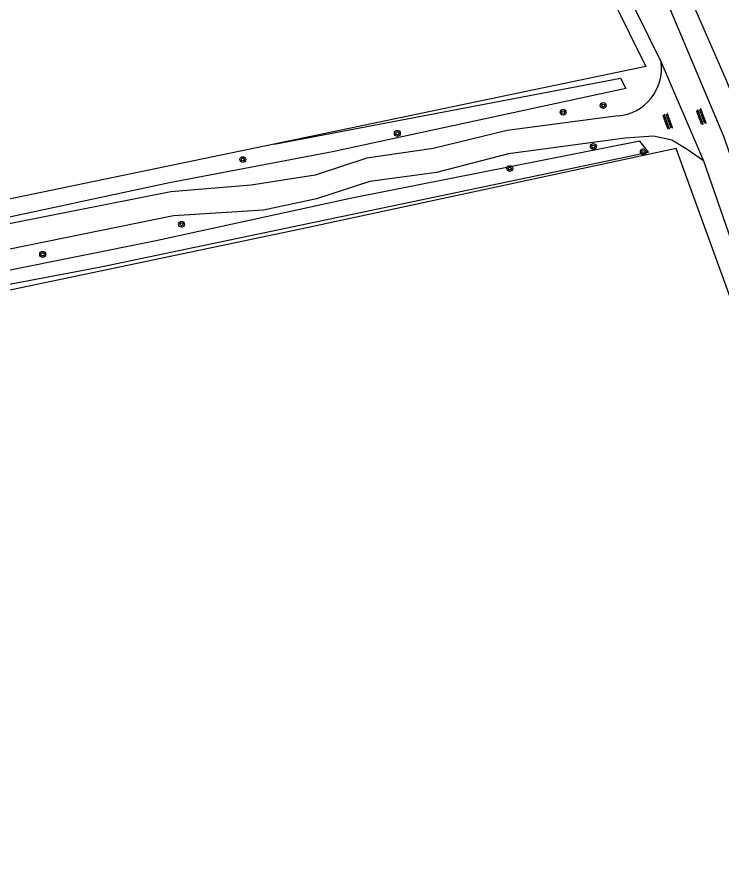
# Model space of a CAD drawing. Extents: x 126000 to 131009, y 393000 to 395500.
# Drawn here: x 128433.7 to 128529.7, y 395222.8 to 395340 of the extents above; entities that cross this region are included whole.
import ezdxf

# ---------------------------------------------------------------- set-up
doc = ezdxf.new("R2010")
doc.units = 0
for name, color, linetype in [('gg-afsc-draadraster', 7, 'Continuous'), ('gg-knt-onverhard', 7, 'Continuous'), ('gg-knt-verharding nz', 7, 'Continuous'), ('gg-kntw-greppel-droge sloot', 7, 'Continuous'), ('gt-symb-boom', 7, 'Continuous'), ('gt-symb-overige verharding', 7, 'Continuous')]:
    doc.layers.add(name, color=color, linetype=linetype)

# ---------------------------------------------------------------- blocks, each defined once
blk = doc.blocks.new('gt0-BOOM')
at = {"layer": 'gt-symb-boom'}
for radius in [0.4, 0.2]:
    blk.add_circle((0, 0), radius, dxfattribs=at)
blk = doc.blocks.new('gt0-OVH')
at = {"layer": 'gt-symb-overige verharding'}
for points in [[(-0.97, 0.3), (-0.97, 0.31), (-0.96, 0.32), (-0.97, 0.33), (-0.97, 0.34), (-0.98, 0.35), (-0.99, 0.35), (-1, 0.36), (-1.01, 0.35), (-1.02, 0.35), (-1.03, 0.34), (-1.03, 0.33), (-1.04, 0.32), (-1.03, 0.31), (-1.03, 0.3), (-1.02, 0.29), (-1.01, 0.29), (-1, 0.28), (-0.99, 0.29), (-0.98, 0.29)], [(-0.87, 0.11), (-0.87, 0.12), (-0.86, 0.13), (-0.87, 0.14), (-0.87, 0.15), (-0.88, 0.16), (-0.89, 0.16), (-0.9, 0.16), (-0.91, 0.16), (-0.92, 0.16), (-0.93, 0.15), (-0.93, 0.14), (-0.94, 0.13), (-0.93, 0.12), (-0.93, 0.11), (-0.92, 0.1), (-0.91, 0.09), (-0.9, 0.09), (-0.89, 0.09), (-0.88, 0.1)], [(-0.77, 0.3), (-0.77, 0.31), (-0.76, 0.32), (-0.77, 0.33), (-0.77, 0.34), (-0.78, 0.35), (-0.79, 0.35), (-0.8, 0.36), (-0.81, 0.35), (-0.82, 0.35), (-0.83, 0.34), (-0.83, 0.33), (-0.84, 0.32), (-0.83, 0.31), (-0.83, 0.3), (-0.82, 0.29), (-0.81, 0.29), (-0.8, 0.28), (-0.79, 0.29), (-0.78, 0.29)], [(-0.67, 0.11), (-0.67, 0.12), (-0.66, 0.13), (-0.67, 0.14), (-0.67, 0.15), (-0.68, 0.16), (-0.69, 0.16), (-0.7, 0.16), (-0.71, 0.16), (-0.72, 0.16), (-0.73, 0.15), (-0.73, 0.14), (-0.74, 0.13), (-0.73, 0.12), (-0.73, 0.11), (-0.72, 0.1), (-0.71, 0.09), (-0.7, 0.09), (-0.69, 0.09), (-0.68, 0.1)], [(-0.57, 0.3), (-0.57, 0.31), (-0.56, 0.32), (-0.57, 0.33), (-0.57, 0.34), (-0.58, 0.35), (-0.59, 0.35), (-0.6, 0.36), (-0.61, 0.35), (-0.62, 0.35), (-0.63, 0.34), (-0.63, 0.33), (-0.64, 0.32), (-0.63, 0.31), (-0.63, 0.3), (-0.62, 0.29), (-0.61, 0.29), (-0.6, 0.28), (-0.59, 0.29), (-0.58, 0.29)], [(-0.47, 0.11), (-0.47, 0.12), (-0.46, 0.13), (-0.47, 0.14), (-0.47, 0.15), (-0.48, 0.16), (-0.49, 0.16), (-0.5, 0.16), (-0.51, 0.16), (-0.52, 0.16), (-0.53, 0.15), (-0.53, 0.14), (-0.54, 0.13), (-0.53, 0.12), (-0.53, 0.11), (-0.52, 0.1), (-0.51, 0.09), (-0.5, 0.09), (-0.49, 0.09), (-0.48, 0.1)], [(-0.37, 0.3), (-0.37, 0.31), (-0.36, 0.32), (-0.37, 0.33), (-0.37, 0.34), (-0.38, 0.35), (-0.39, 0.35), (-0.4, 0.36), (-0.41, 0.35), (-0.42, 0.35), (-0.43, 0.34), (-0.43, 0.33), (-0.44, 0.32), (-0.43, 0.31), (-0.43, 0.3), (-0.42, 0.29), (-0.41, 0.29), (-0.4, 0.28), (-0.39, 0.29), (-0.38, 0.29)], [(-0.27, 0.11), (-0.27, 0.12), (-0.26, 0.13), (-0.27, 0.14), (-0.27, 0.15), (-0.28, 0.16), (-0.29, 0.16), (-0.3, 0.16), (-0.31, 0.16), (-0.32, 0.16), (-0.33, 0.15), (-0.33, 0.14), (-0.34, 0.13), (-0.33, 0.12), (-0.33, 0.11), (-0.32, 0.1), (-0.31, 0.09), (-0.3, 0.09), (-0.29, 0.09), (-0.28, 0.1)], [(-0.17, 0.3), (-0.17, 0.31), (-0.16, 0.32), (-0.17, 0.33), (-0.17, 0.34), (-0.18, 0.35), (-0.19, 0.35), (-0.2, 0.36), (-0.21, 0.35), (-0.22, 0.35), (-0.23, 0.34), (-0.23, 0.33), (-0.24, 0.32), (-0.23, 0.31), (-0.23, 0.3), (-0.22, 0.29), (-0.21, 0.29), (-0.2, 0.28), (-0.19, 0.29), (-0.18, 0.29)], [(-0.07, 0.11), (-0.07, 0.12), (-0.06, 0.13), (-0.07, 0.14), (-0.07, 0.15), (-0.08, 0.16), (-0.09, 0.16), (-0.1, 0.16), (-0.11, 0.16), (-0.12, 0.16), (-0.13, 0.15), (-0.13, 0.14), (-0.14, 0.13), (-0.13, 0.12), (-0.13, 0.11), (-0.12, 0.1), (-0.11, 0.09), (-0.1, 0.09), (-0.09, 0.09), (-0.08, 0.1)], [(0.03, 0.3), (0.03, 0.31), (0.04, 0.32), (0.03, 0.33), (0.03, 0.34), (0.02, 0.35), (0.01, 0.35), (0, 0.36), (-0.01, 0.35), (-0.02, 0.35), (-0.03, 0.34), (-0.03, 0.33), (-0.04, 0.32), (-0.03, 0.31), (-0.03, 0.3), (-0.02, 0.29), (-0.01, 0.29), (0, 0.28), (0.01, 0.29), (0.02, 0.29)], [(0.13, 0.11), (0.13, 0.12), (0.14, 0.13), (0.13, 0.14), (0.13, 0.15), (0.12, 0.16), (0.11, 0.16), (0.1, 0.16), (0.09, 0.16), (0.08, 0.16), (0.07, 0.15), (0.07, 0.14), (0.06, 0.13), (0.07, 0.12), (0.07, 0.11), (0.08, 0.1), (0.09, 0.09), (0.1, 0.09), (0.11, 0.09), (0.12, 0.1)], [(0.23, 0.3), (0.23, 0.31), (0.24, 0.32), (0.23, 0.33), (0.23, 0.34), (0.22, 0.35), (0.21, 0.35), (0.2, 0.36), (0.19, 0.35), (0.18, 0.35), (0.17, 0.34), (0.17, 0.33), (0.16, 0.32), (0.17, 0.31), (0.17, 0.3), (0.18, 0.29), (0.19, 0.29), (0.2, 0.28), (0.21, 0.29), (0.22, 0.29)], [(0.33, 0.11), (0.33, 0.12), (0.34, 0.13), (0.33, 0.14), (0.33, 0.15), (0.32, 0.16), (0.31, 0.16), (0.3, 0.16), (0.29, 0.16), (0.28, 0.16), (0.27, 0.15), (0.27, 0.14), (0.26, 0.13), (0.27, 0.12), (0.27, 0.11), (0.28, 0.1), (0.29, 0.09), (0.3, 0.09), (0.31, 0.09), (0.32, 0.1)], [(0.43, 0.3), (0.43, 0.31), (0.44, 0.32), (0.43, 0.33), (0.43, 0.34), (0.42, 0.35), (0.41, 0.35), (0.4, 0.36), (0.39, 0.35), (0.38, 0.35), (0.37, 0.34), (0.37, 0.33), (0.36, 0.32), (0.37, 0.31), (0.37, 0.3), (0.38, 0.29), (0.39, 0.29), (0.4, 0.28), (0.41, 0.29), (0.42, 0.29)], [(0.53, 0.11), (0.53, 0.12), (0.54, 0.13), (0.53, 0.14), (0.53, 0.15), (0.52, 0.16), (0.51, 0.16), (0.5, 0.16), (0.49, 0.16), (0.48, 0.16), (0.47, 0.15), (0.47, 0.14), (0.46, 0.13), (0.47, 0.12), (0.47, 0.11), (0.48, 0.1), (0.49, 0.09), (0.5, 0.09), (0.51, 0.09), (0.52, 0.1)], [(0.63, 0.3), (0.63, 0.31), (0.64, 0.32), (0.63, 0.33), (0.63, 0.34), (0.62, 0.35), (0.61, 0.35), (0.6, 0.36), (0.59, 0.35), (0.58, 0.35), (0.57, 0.34), (0.57, 0.33), (0.56, 0.32), (0.57, 0.31), (0.57, 0.3), (0.58, 0.29), (0.59, 0.29), (0.6, 0.28), (0.61, 0.29), (0.62, 0.29)], [(0.73, 0.11), (0.73, 0.12), (0.74, 0.13), (0.73, 0.14), (0.73, 0.15), (0.72, 0.16), (0.71, 0.16), (0.7, 0.16), (0.69, 0.16), (0.68, 0.16), (0.67, 0.15), (0.67, 0.14), (0.66, 0.13), (0.67, 0.12), (0.67, 0.11), (0.68, 0.1), (0.69, 0.09), (0.7, 0.09), (0.71, 0.09), (0.72, 0.1)], [(0.83, 0.3), (0.83, 0.31), (0.84, 0.32), (0.83, 0.33), (0.83, 0.34), (0.82, 0.35), (0.81, 0.35), (0.8, 0.36), (0.79, 0.35), (0.78, 0.35), (0.77, 0.34), (0.77, 0.33), (0.76, 0.32), (0.77, 0.31), (0.77, 0.3), (0.78, 0.29), (0.79, 0.29), (0.8, 0.28), (0.81, 0.29), (0.82, 0.29)], [(0.93, 0.11), (0.93, 0.12), (0.94, 0.13), (0.93, 0.14), (0.93, 0.15), (0.92, 0.16), (0.91, 0.16), (0.9, 0.16), (0.89, 0.16), (0.88, 0.16), (0.87, 0.15), (0.87, 0.14), (0.86, 0.13), (0.87, 0.12), (0.87, 0.11), (0.88, 0.1), (0.89, 0.09), (0.9, 0.09), (0.91, 0.09), (0.92, 0.1)], [(1.03, 0.3), (1.03, 0.31), (1.04, 0.32), (1.03, 0.33), (1.03, 0.34), (1.02, 0.35), (1.01, 0.35), (1, 0.36), (0.99, 0.35), (0.98, 0.35), (0.97, 0.34), (0.97, 0.33), (0.96, 0.32), (0.97, 0.31), (0.97, 0.3), (0.98, 0.29), (0.99, 0.29), (1, 0.28), (1.01, 0.29), (1.02, 0.29)], [(-0.97, -0.14), (-0.97, -0.13), (-0.96, -0.12), (-0.97, -0.11), (-0.97, -0.1), (-0.98, -0.09), (-0.99, -0.09), (-1, -0.08), (-1.01, -0.09), (-1.02, -0.09), (-1.03, -0.1), (-1.03, -0.11), (-1.04, -0.12), (-1.03, -0.13), (-1.03, -0.14), (-1.02, -0.15), (-1.01, -0.15), (-1, -0.16), (-0.99, -0.15), (-0.98, -0.15)], [(-0.87, -0.33), (-0.87, -0.32), (-0.86, -0.31), (-0.87, -0.3), (-0.87, -0.29), (-0.88, -0.28), (-0.89, -0.28), (-0.9, -0.28), (-0.91, -0.28), (-0.92, -0.28), (-0.93, -0.29), (-0.93, -0.3), (-0.94, -0.31), (-0.93, -0.32), (-0.93, -0.33), (-0.92, -0.34), (-0.91, -0.35), (-0.9, -0.35), (-0.89, -0.35), (-0.88, -0.34)], [(-0.77, -0.14), (-0.77, -0.13), (-0.76, -0.12), (-0.77, -0.11), (-0.77, -0.1), (-0.78, -0.09), (-0.79, -0.09), (-0.8, -0.08), (-0.81, -0.09), (-0.82, -0.09), (-0.83, -0.1), (-0.83, -0.11), (-0.84, -0.12), (-0.83, -0.13), (-0.83, -0.14), (-0.82, -0.15), (-0.81, -0.15), (-0.8, -0.16), (-0.79, -0.15), (-0.78, -0.15)], [(-0.67, -0.33), (-0.67, -0.32), (-0.66, -0.31), (-0.67, -0.3), (-0.67, -0.29), (-0.68, -0.28), (-0.69, -0.28), (-0.7, -0.28), (-0.71, -0.28), (-0.72, -0.28), (-0.73, -0.29), (-0.73, -0.3), (-0.74, -0.31), (-0.73, -0.32), (-0.73, -0.33), (-0.72, -0.34), (-0.71, -0.35), (-0.7, -0.35), (-0.69, -0.35), (-0.68, -0.34)], [(-0.57, -0.14), (-0.57, -0.13), (-0.56, -0.12), (-0.57, -0.11), (-0.57, -0.1), (-0.58, -0.09), (-0.59, -0.09), (-0.6, -0.08), (-0.61, -0.09), (-0.62, -0.09), (-0.63, -0.1), (-0.63, -0.11), (-0.64, -0.12), (-0.63, -0.13), (-0.63, -0.14), (-0.62, -0.15), (-0.61, -0.15), (-0.6, -0.16), (-0.59, -0.15), (-0.58, -0.15)], [(-0.47, -0.33), (-0.47, -0.32), (-0.46, -0.31), (-0.47, -0.3), (-0.47, -0.29), (-0.48, -0.28), (-0.49, -0.28), (-0.5, -0.28), (-0.51, -0.28), (-0.52, -0.28), (-0.53, -0.29), (-0.53, -0.3), (-0.54, -0.31), (-0.53, -0.32), (-0.53, -0.33), (-0.52, -0.34), (-0.51, -0.35), (-0.5, -0.35), (-0.49, -0.35), (-0.48, -0.34)], [(-0.37, -0.14), (-0.37, -0.13), (-0.36, -0.12), (-0.37, -0.11), (-0.37, -0.1), (-0.38, -0.09), (-0.39, -0.09), (-0.4, -0.08), (-0.41, -0.09), (-0.42, -0.09), (-0.43, -0.1), (-0.43, -0.11), (-0.44, -0.12), (-0.43, -0.13), (-0.43, -0.14), (-0.42, -0.15), (-0.41, -0.15), (-0.4, -0.16), (-0.39, -0.15), (-0.38, -0.15)], [(-0.27, -0.33), (-0.27, -0.32), (-0.26, -0.31), (-0.27, -0.3), (-0.27, -0.29), (-0.28, -0.28), (-0.29, -0.28), (-0.3, -0.28), (-0.31, -0.28), (-0.32, -0.28), (-0.33, -0.29), (-0.33, -0.3), (-0.34, -0.31), (-0.33, -0.32), (-0.33, -0.33), (-0.32, -0.34), (-0.31, -0.35), (-0.3, -0.35), (-0.29, -0.35), (-0.28, -0.34)], [(-0.17, -0.14), (-0.17, -0.13), (-0.16, -0.12), (-0.17, -0.11), (-0.17, -0.1), (-0.18, -0.09), (-0.19, -0.09), (-0.2, -0.08), (-0.21, -0.09), (-0.22, -0.09), (-0.23, -0.1), (-0.23, -0.11), (-0.24, -0.12), (-0.23, -0.13), (-0.23, -0.14), (-0.22, -0.15), (-0.21, -0.15), (-0.2, -0.16), (-0.19, -0.15), (-0.18, -0.15)], [(-0.07, -0.33), (-0.07, -0.32), (-0.06, -0.31), (-0.07, -0.3), (-0.07, -0.29), (-0.08, -0.28), (-0.09, -0.28), (-0.1, -0.28), (-0.11, -0.28), (-0.12, -0.28), (-0.13, -0.29), (-0.13, -0.3), (-0.14, -0.31), (-0.13, -0.32), (-0.13, -0.33), (-0.12, -0.34), (-0.11, -0.35), (-0.1, -0.35), (-0.09, -0.35), (-0.08, -0.34)], [(0.03, -0.14), (0.03, -0.13), (0.04, -0.12), (0.03, -0.11), (0.03, -0.1), (0.02, -0.09), (0.01, -0.09), (0, -0.08), (-0.01, -0.09), (-0.02, -0.09), (-0.03, -0.1), (-0.03, -0.11), (-0.04, -0.12), (-0.03, -0.13), (-0.03, -0.14), (-0.02, -0.15), (-0.01, -0.15), (0, -0.16), (0.01, -0.15), (0.02, -0.15)], [(0.13, -0.33), (0.13, -0.32), (0.14, -0.31), (0.13, -0.3), (0.13, -0.29), (0.12, -0.28), (0.11, -0.28), (0.1, -0.28), (0.09, -0.28), (0.08, -0.28), (0.07, -0.29), (0.07, -0.3), (0.06, -0.31), (0.07, -0.32), (0.07, -0.33), (0.08, -0.34), (0.09, -0.35), (0.1, -0.35), (0.11, -0.35), (0.12, -0.34)], [(0.23, -0.14), (0.23, -0.13), (0.24, -0.12), (0.23, -0.11), (0.23, -0.1), (0.22, -0.09), (0.21, -0.09), (0.2, -0.08), (0.19, -0.09), (0.18, -0.09), (0.17, -0.1), (0.17, -0.11), (0.16, -0.12), (0.17, -0.13), (0.17, -0.14), (0.18, -0.15), (0.19, -0.15), (0.2, -0.16), (0.21, -0.15), (0.22, -0.15)], [(0.33, -0.33), (0.33, -0.32), (0.34, -0.31), (0.33, -0.3), (0.33, -0.29), (0.32, -0.28), (0.31, -0.28), (0.3, -0.28), (0.29, -0.28), (0.28, -0.28), (0.27, -0.29), (0.27, -0.3), (0.26, -0.31), (0.27, -0.32), (0.27, -0.33), (0.28, -0.34), (0.29, -0.35), (0.3, -0.35), (0.31, -0.35), (0.32, -0.34)], [(0.43, -0.14), (0.43, -0.13), (0.44, -0.12), (0.43, -0.11), (0.43, -0.1), (0.42, -0.09), (0.41, -0.09), (0.4, -0.08), (0.39, -0.09), (0.38, -0.09), (0.37, -0.1), (0.37, -0.11), (0.36, -0.12), (0.37, -0.13), (0.37, -0.14), (0.38, -0.15), (0.39, -0.15), (0.4, -0.16), (0.41, -0.15), (0.42, -0.15)], [(0.53, -0.33), (0.53, -0.32), (0.54, -0.31), (0.53, -0.3), (0.53, -0.29), (0.52, -0.28), (0.51, -0.28), (0.5, -0.28), (0.49, -0.28), (0.48, -0.28), (0.47, -0.29), (0.47, -0.3), (0.46, -0.31), (0.47, -0.32), (0.47, -0.33), (0.48, -0.34), (0.49, -0.35), (0.5, -0.35), (0.51, -0.35), (0.52, -0.34)], [(0.63, -0.14), (0.63, -0.13), (0.64, -0.12), (0.63, -0.11), (0.63, -0.1), (0.62, -0.09), (0.61, -0.09), (0.6, -0.08), (0.59, -0.09), (0.58, -0.09), (0.57, -0.1), (0.57, -0.11), (0.56, -0.12), (0.57, -0.13), (0.57, -0.14), (0.58, -0.15), (0.59, -0.15), (0.6, -0.16), (0.61, -0.15), (0.62, -0.15)], [(0.73, -0.33), (0.73, -0.32), (0.74, -0.31), (0.73, -0.3), (0.73, -0.29), (0.72, -0.28), (0.71, -0.28), (0.7, -0.28), (0.69, -0.28), (0.68, -0.28), (0.67, -0.29), (0.67, -0.3), (0.66, -0.31), (0.67, -0.32), (0.67, -0.33), (0.68, -0.34), (0.69, -0.35), (0.7, -0.35), (0.71, -0.35), (0.72, -0.34)], [(0.83, -0.14), (0.83, -0.13), (0.84, -0.12), (0.83, -0.11), (0.83, -0.1), (0.82, -0.09), (0.81, -0.09), (0.8, -0.08), (0.79, -0.09), (0.78, -0.09), (0.77, -0.1), (0.77, -0.11), (0.76, -0.12), (0.77, -0.13), (0.77, -0.14), (0.78, -0.15), (0.79, -0.15), (0.8, -0.16), (0.81, -0.15), (0.82, -0.15)], [(0.93, -0.33), (0.93, -0.32), (0.94, -0.31), (0.93, -0.3), (0.93, -0.29), (0.92, -0.28), (0.91, -0.28), (0.9, -0.28), (0.89, -0.28), (0.88, -0.28), (0.87, -0.29), (0.87, -0.3), (0.86, -0.31), (0.87, -0.32), (0.87, -0.33), (0.88, -0.34), (0.89, -0.35), (0.9, -0.35), (0.91, -0.35), (0.92, -0.34)], [(1.03, -0.14), (1.03, -0.13), (1.04, -0.12), (1.03, -0.11), (1.03, -0.1), (1.02, -0.09), (1.01, -0.09), (1, -0.08), (0.99, -0.09), (0.98, -0.09), (0.97, -0.1), (0.97, -0.11), (0.96, -0.12), (0.97, -0.13), (0.97, -0.14), (0.98, -0.15), (0.99, -0.15), (1, -0.16), (1.01, -0.15), (1.02, -0.15)]]:
    blk.add_lwpolyline(points, close=True, dxfattribs=at)

msp = doc.modelspace()

# ---------------------------------------------------------------- linework, layer by layer
at = {"layer": 'gg-afsc-draadraster'}
for points in [[(128435.62, 395500), (128456.06, 395459.57), (128475.12, 395421.93), (128498.8, 395374.85), (128519.33, 395333.35), (128468.7, 395322.74)], [(128524.54, 395344.59), (128530.28, 395331.47), (128541.19, 395303.97), (128549.83, 395278.32)], [(128468.7, 395322.74), (128433.49, 395315.45), (128367.82, 395301.75), (128352.27, 395298.28)], [(128559.04, 395222.78), (128544.25, 395264.86), (128523.46, 395322.14), (128472.55, 395311.21), (128381.66, 395292.13), (128359.9, 395287.75), (128357.81, 395287.3)]]:
    msp.add_lwpolyline(points, dxfattribs=at)
at = {"layer": 'gg-knt-onverhard'}
for points in [[(128438.5, 395500), (128458.33, 395460.96), (128477.55, 395422.87), (128521.41, 395333.91)], [(128521.94, 395342.87), (128529.92, 395323.86), (128544.27, 395282.93), (128550.49, 395265.46)], [(128515.55, 395326.61), (128500.45, 395324.63), (128490.38, 395322.16), (128481.33, 395320.83), (128474.29, 395318.54), (128465.58, 395317.18), (128454.65, 395316.26), (128428.67, 395311.13), (128413.75, 395307.24), (128388.46, 395301.57), (128378.13, 395300.48), (128361.81, 395298.01), (128353.76, 395295.97), (128341.5, 395292.89), (128341.89, 395296)], [(128527.19, 395320.46), (128524.84, 395322.13), (128522.88, 395323.3), (128520.39, 395323.86), (128516.51, 395323.57), (128500.65, 395321.41), (128490.83, 395318.91), (128481.74, 395317.66), (128474.49, 395315.32), (128467.25, 395313.76), (128454.99, 395312.96), (128427.56, 395307.4), (128406.01, 395302.3), (128394.75, 395299.05), (128391.22, 395297.99), (128386.87, 395297.44), (128372.57, 395296.33), (128365.04, 395295.07), (128359.87, 395292.63), (128354.2, 395290.74), (128348.88, 395289.56), (128342.72, 395287.73), (128340.68, 395285.83), (128340.78, 395283.62)], [(128527.19, 395320.46), (128540.76, 395281.39), (128546.86, 395264.64)]]:
    msp.add_lwpolyline(points, dxfattribs=at)
msp.add_arc((128515.01, 395333.04), 6.46, 274.791, 7.7059, dxfattribs=at)
at = {"layer": 'gg-knt-verharding nz'}
msp.add_line((128521.41, 395333.91), (128527.19, 395320.46), dxfattribs=at)
at = {"layer": 'gg-kntw-greppel-droge sloot'}
for points in [[(128468.7, 395322.74), (128515.88, 395331.73), (128516.6, 395330.35), (128476.68, 395321.69), (128454.44, 395317.47), (128428.58, 395311.93), (128388.55, 395303.56), (128378.21, 395301.77), (128361.6, 395298.6), (128353.44, 395296.56), (128352.27, 395298.28)], [(128357.81, 395287.3), (128420.42, 395301.37), (128445.11, 395306.03), (128519.69, 395321.64), (128518.53, 395323.18), (128479.28, 395315.4), (128452.42, 395309.54), (128391.35, 395297.25), (128356.65, 395289.21), (128357.1, 395287.15)]]:
    msp.add_lwpolyline(points, dxfattribs=at)

# ---------------------------------------------------------------- block references
at = {"layer": 'gt-symb-boom'}
for p in [(128513.53, 395328.01), (128508.06, 395327.11), (128485.49, 395324.22), (128512.18, 395322.42), (128518.99, 395321.7), (128464.45, 395320.67), (128500.81, 395319.45), (128456.1, 395311.83), (128437.19, 395307.74)]:
    msp.add_blockref('gt0-BOOM', p, dxfattribs=at)
at = {"layer": 'gt-symb-overige verharding', "rotation": -69.69875001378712}
for p in [(128526.87, 395326.48), (128522.3, 395325.85)]:
    msp.add_blockref('gt0-OVH', p, dxfattribs=at)

doc.saveas('drawing.dxf')
